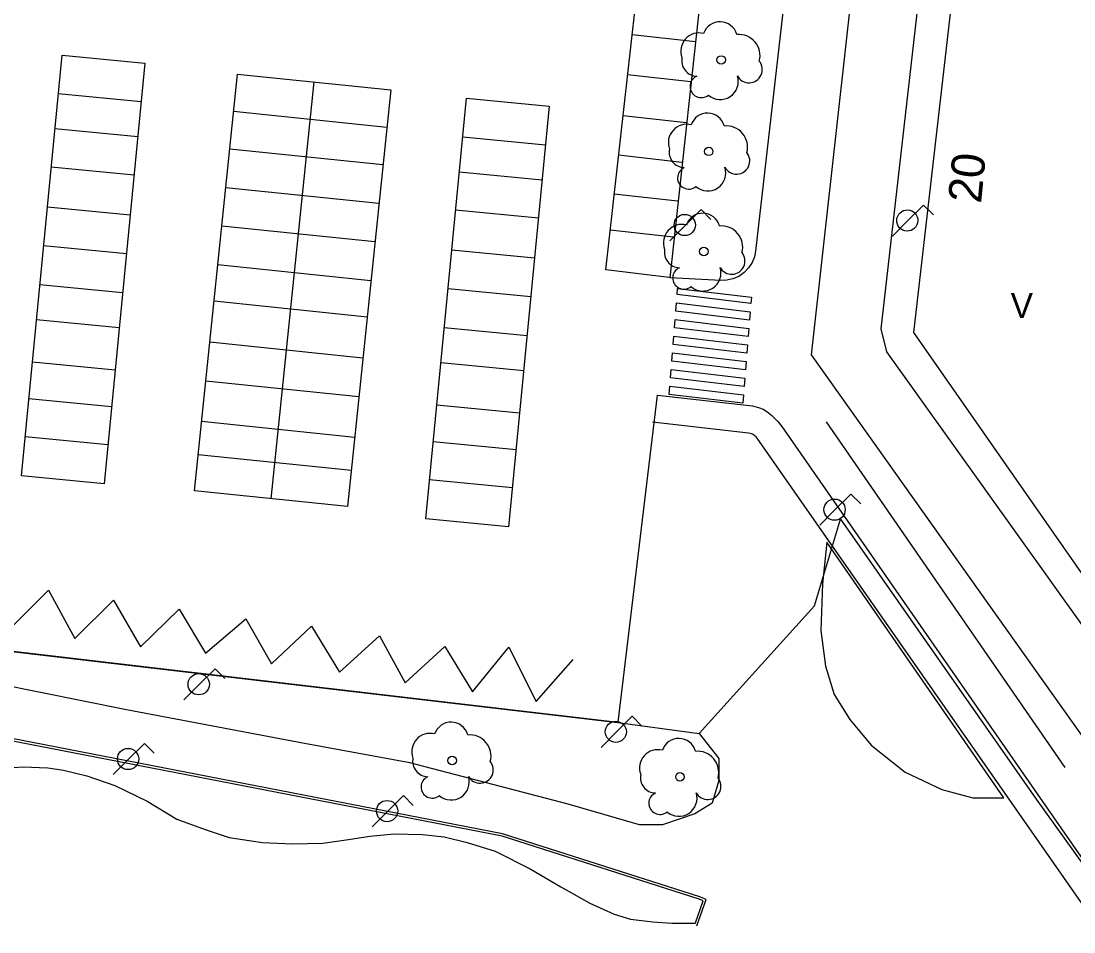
# Model space of a CAD drawing. Extents: x 282771 to 285132, y 4823109 to 4825496.
# Drawn here: x 283007.8 to 283071.1, y 4823836.6 to 4823891.3 of the extents above; entities that cross this region are included whole.
import ezdxf

# ---------------------------------------------------------------- set-up
doc = ezdxf.new("R2010")
doc.units = 0
for name, color, linetype in [('ACERA-BORDILLO', 7, 'Continuous'), ('ACERA-INTERIOR', 7, 'Continuous'), ('APARCAMIENTO', 7, 'Continuous'), ('ARBOL', 7, 'Continuous'), ('CALLE-EJE', 7, 'Continuous'), ('CARGA_DESCARGA', 7, 'Continuous'), ('EDIFICIO', 7, 'Continuous'), ('FAROLA', 7, 'Continuous'), ('NUM-PORTAL', 7, 'Continuous'), ('PARQUE-JARDIN-AREA', 7, 'Continuous'), ('PASO-PEATONES', 7, 'Continuous'), ('SENAL-VIARIA', 7, 'Continuous'), ('TXT-ALTURA-EDIFICIO', 7, 'Continuous'), ('ZONA-VERDE', 7, 'Continuous')]:
    doc.layers.add(name, color=color, linetype=linetype)

msp = doc.modelspace()

# ---------------------------------------------------------------- linework, layer by layer
at = {"layer": 'ACERA-BORDILLO'}
for points in [[(283003.645, 4823937.384), (283008.189, 4823931.405), (283008.783, 4823929.069), (283008.369, 4823925.415), (283004.149, 4823925.895), (282996.079, 4823854.796), (283043.693, 4823849.222), (283046.052, 4823868.847), (283051.777, 4823868.21), (283052.18, 4823868.088), (283052.416, 4823868.016), (283052.638, 4823867.861), (283052.933, 4823867.624), (283053.295, 4823867.276), (283053.537, 4823866.967), (283072.621, 4823839.523), (283073.298, 4823838.878), (283074.171, 4823838.197), (283075.118, 4823837.59), (283076.301, 4823837.176), (283077.754, 4823836.86), (283264.587, 4823815.706)], [(283054.279, 4823897.806), (283051.956, 4823877.504)], [(283062.228, 4823896.898), (283059.479, 4823872.825), (283059.822, 4823871.457), (283077.581, 4823846.63), (283077.987, 4823846.027), (283078.742, 4823845.361), (283079.437, 4823845.006), (283080.791, 4823844.662), (283261.807, 4823824.108)], [(283051.956, 4823877.504), (283051.886, 4823877.159), (283051.746, 4823876.814), (283051.537, 4823876.489), (283051.263, 4823876.206), (283050.939, 4823875.982), (283050.585, 4823875.828), (283050.222, 4823875.747), (283049.869, 4823875.734), (283046.828, 4823875.886), (283048.969, 4823895.575)]]:
    msp.add_lwpolyline(points, dxfattribs=at)
at = {"layer": 'ACERA-INTERIOR'}
for points in [[(283075.759, 4823834.966), (283075.074, 4823835.157), (283074.409, 4823835.428), (283073.986, 4823835.659), (283073.585, 4823835.926), (283073.036, 4823836.389), (283072.549, 4823836.906), (283052.046, 4823866.263), (283051.984, 4823866.343), (283051.936, 4823866.392), (283051.883, 4823866.437), (283051.825, 4823866.476), (283051.763, 4823866.509), (283051.699, 4823866.534), (283051.633, 4823866.553), (283051.532, 4823866.569), (283045.755, 4823867.236)], [(283048.43, 4823836.989), (283048.994, 4823838.568), (283048.615, 4823838.727), (283036.76, 4823842.507), (282993.767, 4823850.85)]]:
    msp.add_lwpolyline(points, dxfattribs=at)
at = {"layer": 'APARCAMIENTO'}
for points in [[(283046.754, 4823875.916), (283042.953, 4823876.374), (283045.165, 4823896.006)], [(283048.345, 4823890.065), (283044.541, 4823890.495)], [(283010.289, 4823889.262), (283015.264, 4823888.781), (283012.824, 4823863.52), (283007.849, 4823864.001), (283010.289, 4823889.262)], [(283020.829, 4823888.133), (283030.033, 4823887.182), (283027.449, 4823862.156), (283018.245, 4823863.107), (283020.829, 4823888.133)], [(283048.072, 4823887.653), (283044.268, 4823888.084)], [(283022.847, 4823862.632), (283025.431, 4823887.658)], [(283015.039, 4823886.453), (283010.064, 4823886.934)], [(283034.584, 4823886.677), (283039.56, 4823886.196), (283037.12, 4823860.935), (283032.144, 4823861.416), (283034.584, 4823886.677)], [(283029.8, 4823884.93), (283020.597, 4823885.88)], [(283047.794, 4823885.199), (283043.99, 4823885.63)], [(283014.837, 4823884.352), (283009.861, 4823884.832)], [(283039.335, 4823883.868), (283034.36, 4823884.349)], [(283029.567, 4823882.673), (283020.364, 4823883.624)], [(283047.526, 4823882.829), (283043.722, 4823883.259)], [(283014.615, 4823882.053), (283009.639, 4823882.534)], [(283039.132, 4823881.767), (283034.157, 4823882.247)], [(283029.327, 4823880.348), (283020.124, 4823881.298)], [(283047.261, 4823880.494), (283043.458, 4823880.925)], [(283014.384, 4823879.666), (283009.409, 4823880.147)], [(283038.91, 4823879.468), (283033.935, 4823879.949)], [(283029.089, 4823878.046), (283019.886, 4823878.997)], [(283047.013, 4823878.336), (283043.21, 4823878.766)], [(283014.159, 4823877.339), (283009.184, 4823877.82)], [(283038.679, 4823877.081), (283033.704, 4823877.562)], [(283028.85, 4823875.723), (283019.646, 4823876.673)], [(283013.933, 4823874.999), (283008.958, 4823875.48)], [(283038.454, 4823874.754), (283033.479, 4823875.235)], [(283028.624, 4823873.537), (283019.42, 4823874.487)], [(283013.729, 4823872.888), (283008.754, 4823873.369)], [(283038.228, 4823872.414), (283033.253, 4823872.894)], [(283028.369, 4823871.072), (283019.166, 4823872.022)], [(283013.485, 4823870.357), (283008.509, 4823870.838)], [(283038.025, 4823870.303), (283033.049, 4823870.784)], [(283028.129, 4823868.742), (283018.925, 4823869.692)], [(283013.271, 4823868.147), (283008.296, 4823868.628)], [(283037.78, 4823867.772), (283032.805, 4823868.252)], [(283027.878, 4823866.312), (283018.674, 4823867.263)], [(283013.051, 4823865.869), (283008.076, 4823866.349)], [(283037.566, 4823865.562), (283032.591, 4823866.043)], [(283027.672, 4823864.317), (283018.468, 4823865.267)], [(283037.346, 4823863.283), (283032.371, 4823863.764)]]:
    msp.add_lwpolyline(points, dxfattribs=at)
at = {"layer": 'ARBOL'}
for centre in [(283049.889, 4823888.975), (283049.139, 4823883.485), (283048.849, 4823877.475), (283033.729, 4823846.916), (283047.409, 4823845.936)]:
    msp.add_circle(centre, 0.255, dxfattribs=at)
for centre, radius, start, end in [((283049.819, 4823890.235), 1.038, 15.64228, 161.38435), ((283048.559, 4823889.505), 1.097, 75.4318, 200.55608), ((283050.949, 4823889.235), 1.272, 345.03273, 95.79925), ((283048.449, 4823888.935), 0.935, 168.59898, 268.13236), ((283051.559, 4823888.405), 0.797, 208.96247, 38.99103), ((283048.689, 4823887.385), 0.672, 113.73672, 309.4725), ((283049.829, 4823887.685), 1.086, 228.95447, 17.92796), ((283049.069, 4823884.745), 1.038, 15.64228, 161.38435), ((283047.809, 4823884.015), 1.097, 75.4318, 200.55608), ((283050.199, 4823883.745), 1.272, 345.03273, 95.79925), ((283047.699, 4823883.445), 0.935, 168.59898, 268.13236), ((283050.809, 4823882.915), 0.797, 208.96247, 38.99103), ((283047.939, 4823881.895), 0.672, 113.73672, 309.4725), ((283049.079, 4823882.195), 1.086, 228.95447, 17.92796), ((283048.779, 4823878.735), 1.038, 15.64228, 161.38435), ((283047.519, 4823878.005), 1.097, 75.4318, 200.55608), ((283049.909, 4823877.735), 1.272, 345.03273, 95.79925), ((283047.409, 4823877.435), 0.935, 168.59898, 268.13236), ((283050.519, 4823876.905), 0.797, 208.96247, 38.99103), ((283048.789, 4823876.185), 1.086, 228.95447, 17.92796), ((283047.649, 4823875.885), 0.672, 113.73672, 309.4725), ((283033.659, 4823848.176), 1.038, 15.64228, 161.38435), ((283032.399, 4823847.446), 1.097, 75.4318, 200.55608), ((283034.789, 4823847.176), 1.272, 345.03273, 95.79925), ((283047.339, 4823847.196), 1.038, 15.64228, 161.38435), ((283046.079, 4823846.466), 1.097, 75.4318, 200.55608), ((283048.469, 4823846.196), 1.272, 345.03273, 95.79925), ((283032.289, 4823846.876), 0.935, 168.59898, 268.13236), ((283035.399, 4823846.346), 0.797, 208.96247, 38.99103), ((283032.529, 4823845.326), 0.672, 113.73672, 309.4725), ((283033.669, 4823845.626), 1.086, 228.95447, 17.92796), ((283045.969, 4823845.896), 0.935, 168.59898, 268.13236), ((283049.079, 4823845.366), 0.797, 208.96247, 38.99103), ((283046.209, 4823844.346), 0.672, 113.73672, 309.4725), ((283047.349, 4823844.646), 1.086, 228.95447, 17.92796)]:
    msp.add_arc(centre, radius, start, end, dxfattribs=at)
at = {"layer": 'CALLE-EJE'}
msp.add_lwpolyline([(283058.898, 4823903.605), (283055.289, 4823871.265), (283076.539, 4823841.396), (283265.107, 4823818.926), (283292.597, 4823844.076), (283296.257, 4823876.185)], dxfattribs=at)
at = {"layer": 'CARGA_DESCARGA'}
msp.add_lwpolyline([(283001.208, 4823854.871), (283001.484, 4823858.145), (283003.161, 4823855.324), (283005.441, 4823857.649), (283007.067, 4823854.733), (283009.482, 4823857.139), (283011.061, 4823854.248), (283013.389, 4823856.548), (283015.005, 4823853.728), (283017.321, 4823856.004), (283018.904, 4823853.353), (283021.324, 4823855.423), (283022.882, 4823852.725), (283025.282, 4823854.987), (283026.959, 4823852.226), (283029.369, 4823854.393), (283030.901, 4823851.586), (283033.287, 4823853.765), (283034.957, 4823851.044), (283037.125, 4823853.727), (283038.781, 4823850.453), (283040.989, 4823852.977)], dxfattribs=at)
at = {"layer": 'EDIFICIO'}
msp.add_lwpolyline([(283079.629, 4823846.596), (283061.469, 4823872.605), (283064.219, 4823896.675), (283113.928, 4823890.985)], dxfattribs=at)
at = {"layer": 'FAROLA'}
for p, q in [((283048.679, 4823879.995), (283047.739, 4823879.065)), ((283049.269, 4823879.405), (283048.679, 4823879.995)), ((283062.049, 4823880.265), (283061.109, 4823879.335)), ((283062.639, 4823879.675), (283062.049, 4823880.265)), ((283047.739, 4823879.065), (283046.809, 4823878.125)), ((283061.109, 4823879.335), (283060.179, 4823878.395)), ((283057.679, 4823862.905), (283056.739, 4823861.976)), ((283058.269, 4823862.315), (283057.679, 4823862.905)), ((283056.739, 4823861.976), (283055.809, 4823861.036)), ((283019.483, 4823852.421), (283018.543, 4823851.491)), ((283020.073, 4823851.831), (283019.483, 4823852.421)), ((283018.543, 4823851.491), (283017.613, 4823850.551)), ((283044.539, 4823849.566), (283043.599, 4823848.636)), ((283045.129, 4823848.976), (283044.539, 4823849.566)), ((283043.599, 4823848.636), (283042.669, 4823847.696)), ((283015.239, 4823847.936), (283014.299, 4823847.006)), ((283015.829, 4823847.346), (283015.239, 4823847.936)), ((283014.299, 4823847.006), (283013.369, 4823846.066)), ((283030.799, 4823844.806), (283029.859, 4823843.876)), ((283031.389, 4823844.216), (283030.799, 4823844.806)), ((283029.859, 4823843.876), (283028.929, 4823842.936))]:
    msp.add_line(p, q, dxfattribs=at)
for centre, radius in [((283047.699, 4823879.065), 0.637), ((283056.699, 4823861.976), 0.637), ((283018.503, 4823851.491), 0.638), ((283043.559, 4823848.636), 0.637), ((283014.259, 4823847.006), 0.637), ((283029.819, 4823843.876), 0.637)]:
    msp.add_circle(centre, radius, dxfattribs=at)
msp.add_ellipse((283061.069, 4823879.335), major_axis=(-0.621, 0.145), ratio=0.999998, dxfattribs=at)
at = {"layer": 'PARQUE-JARDIN-AREA'}
msp.add_lwpolyline([(282996.061, 4823854.776), (283043.676, 4823849.203), (283048.569, 4823848.524), (283055.503, 4823856.197), (283057.059, 4823861.398), (283068.802, 4823844.584), (283075.743, 4823834.946), (283118.334, 4823830.148), (283127.005, 4823829.171), (283176.123, 4823823.637)], dxfattribs=at)
at = {"layer": 'PASO-PEATONES'}
for points in [[(283051.67, 4823874.358), (283047.235, 4823874.884), (283047.264, 4823875.25), (283051.7, 4823874.741)], [(283051.591, 4823873.36), (283047.156, 4823873.886), (283047.195, 4823874.385), (283051.631, 4823873.859)], [(283051.513, 4823872.362), (283047.077, 4823872.889), (283047.117, 4823873.387), (283051.552, 4823872.861)], [(283051.434, 4823871.365), (283046.999, 4823871.891), (283047.038, 4823872.39), (283051.473, 4823871.864)], [(283051.355, 4823870.367), (283046.92, 4823870.893), (283046.959, 4823871.392), (283051.395, 4823870.866)], [(283051.277, 4823869.369), (283046.842, 4823869.896), (283046.881, 4823870.395), (283051.316, 4823869.868)], [(283051.198, 4823868.372), (283046.763, 4823868.898), (283046.802, 4823869.397), (283051.237, 4823868.871)]]:
    msp.add_lwpolyline(points, close=True, dxfattribs=at)
at = {"layer": 'SENAL-VIARIA'}
msp.add_lwpolyline([(283056.189, 4823867.247), (283070.53, 4823846.502)], dxfattribs=at)
at = {"layer": 'ZONA-VERDE'}
for p, q in [((282996.061, 4823854.776), (283043.676, 4823849.203)), ((283014.173, 4823849.957), (283002.839, 4823852.238)), ((283024.857, 4823847.937), (283014.173, 4823849.957)), ((283043.676, 4823849.203), (283048.569, 4823848.524)), ((283048.569, 4823848.524), (283049.741, 4823847.025)), ((283031.176, 4823846.764), (283024.857, 4823847.937)), ((283049.741, 4823847.025), (283049.741, 4823845.721)), ((283040.687, 4823844.287), (283031.176, 4823846.764)), ((283049.741, 4823845.721), (283049.35, 4823844.353)), ((283044.986, 4823843.049), (283040.687, 4823844.287)), ((283049.35, 4823844.353), (283048.308, 4823843.701)), ((283048.308, 4823843.701), (283046.354, 4823843.049)), ((283046.354, 4823843.049), (283044.986, 4823843.049))]:
    msp.add_line(p, q, dxfattribs=at)
for points in [[(283056.233, 4823860.02), (283055.978, 4823857.526), (283055.874, 4823854.728), (283056.159, 4823852.579), (283056.677, 4823850.87), (283057.609, 4823849.367), (283058.903, 4823847.839), (283060.948, 4823846.208), (283063.149, 4823845.172), (283065.012, 4823844.68), (283066.876, 4823844.68), (283056.233, 4823860.02)], [(283048.324, 4823837.139), (283048.336, 4823837.173), (283048.805, 4823838.484), (283048.563, 4823838.586), (283036.723, 4823842.362), (282993.381, 4823850.772)], [(283006.201, 4823846.408), (283007.95, 4823846.525), (283009.442, 4823846.475), (283010.386, 4823846.34), (283011.776, 4823845.988), (283013.465, 4823845.419), (283015.404, 4823844.467), (283017.188, 4823843.393), (283018.88, 4823842.769), (283020.325, 4823842.293), (283022.328, 4823841.997), (283024.106, 4823841.899), (283025.948, 4823841.948), (283027.497, 4823842.179), (283028.778, 4823842.378), (283030.235, 4823842.512), (283031.94, 4823842.462), (283033.25, 4823842.328), (283034.624, 4823841.993), (283036.315, 4823841.473), (283038.42, 4823840.404), (283040.247, 4823839.325), (283041.997, 4823838.351), (283043.459, 4823837.694), (283044.449, 4823837.385), (283045.791, 4823837.222), (283046.926, 4823837.139), (283048.289, 4823837.139), (283048.324, 4823837.139)]]:
    msp.add_lwpolyline(points, dxfattribs=at)

# ---------------------------------------------------------------- texts
at = {"layer": 'NUM-PORTAL'}
msp.add_text('20', height=2, rotation=84.29999, dxfattribs=at).set_placement((283065.495, 4823880.322))
at = {"layer": 'TXT-ALTURA-EDIFICIO'}
msp.add_text('V', height=1.5, rotation=359.99965, dxfattribs=at).set_placement((283067.28, 4823873.475))

doc.saveas('drawing.dxf')
